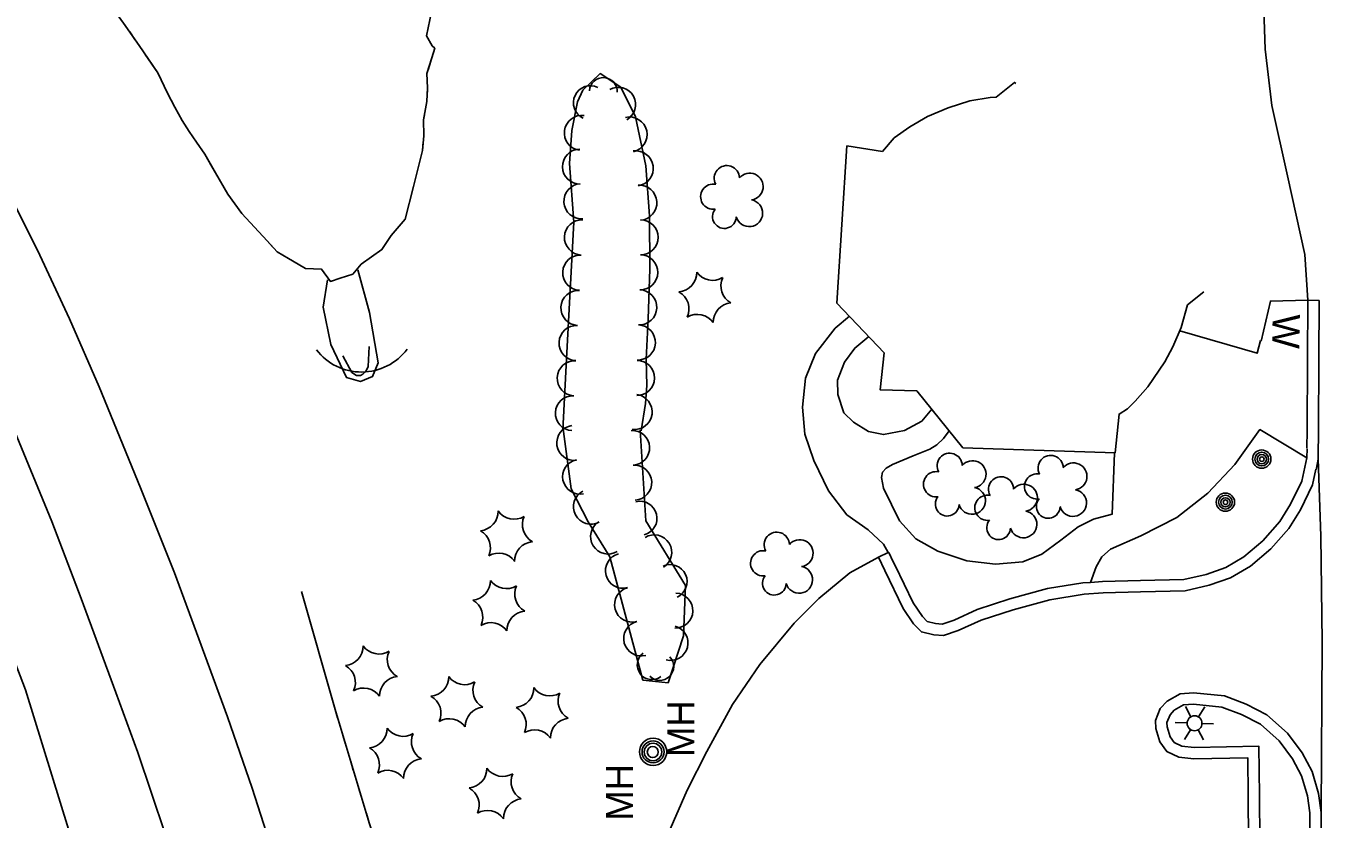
# Model space of a CAD drawing. Extents: x 588843 to 2552415, y 180129 to 269402.
# Drawn here: x 592647 to 592932.7, y 185644.5 to 185819.4 of the extents above; entities that cross this region are included whole.
import ezdxf

# ---------------------------------------------------------------- set-up
doc = ezdxf.new("R2010")
doc.units = 0
for name, color, linetype in [('E_DWY', 7, 'Continuous'), ('E_RDWY', 7, 'Continuous'), ('E_RDWY_C_and_G', 7, 'Continuous'), ('E_WAL', 7, 'Continuous'), ('E_WAL_Text', 7, 'Continuous'), ('Level 11', 7, 'Continuous'), ('Level 12', 7, 'Continuous'), ('Level 14', 7, 'Continuous'), ('Level 15', 7, 'Continuous'), ('Level 16', 7, 'Continuous'), ('Level 17', 7, 'Continuous'), ('Level 18', 7, 'Continuous'), ('Level 19', 7, 'Continuous')]:
    doc.layers.add(name, color=color, linetype=linetype)

# ---------------------------------------------------------------- blocks, each defined once
blk = doc.blocks.new('W_31')
at = {"layer": 'E_WAL_Text'}
blk.add_text('W', height=12, dxfattribs=at).set_placement((-4.46, -6))

msp = doc.modelspace()

# ---------------------------------------------------------------- linework, layer by layer
at = {"layer": 'E_DWY'}
msp.add_lwpolyline([(592931.81, 185723.9), (592931.48, 185721.92), (592931.39, 185721.58)], dxfattribs=at)
at = {"layer": 'E_RDWY'}
msp.add_lwpolyline([(592932.08, 185758.89), (592929.58, 185758.91), (592928.88, 185768.98), (592925.08, 185786.31), (592921.61, 185801.84), (592920.14, 185814.29), (592919.88, 185823.03), (592920.39, 185841.19)], dxfattribs=at)
at = {"layer": 'E_RDWY_C_and_G'}
for points in [[(592929.58, 185758.91), (592929.49, 185745.86), (592929.4, 185730.27), (592929.36, 185726.32)], [(592932.08, 185758.89), (592931.99, 185745.84), (592931.9, 185730.25), (592931.84, 185724.29)]]:
    msp.add_lwpolyline(points, dxfattribs=at)
at = {"layer": 'E_WAL'}
msp.add_lwpolyline([(592929.58, 185758.91), (592921.31, 185758.71), (592919.28, 185749.86)], dxfattribs=at)
at = {"layer": 'Level 11'}
for points in [[(592549.78, 185990.1), (592549.75, 185989.72), (592549.87, 185979.52), (592550.83, 185969.5), (592552.34, 185959.72), (592555.02, 185949.78), (592558.94, 185938.66), (592563.59, 185927.98), (592568.43, 185917.74), (592577.5, 185900.27), (592588.33, 185881.08), (592599.11, 185862.03), (592610.15, 185842.39), (592621.19, 185822.83), (592629.46, 185808.19), (592635.87, 185796.45), (592642.78, 185783.39), (592649.48, 185769.93)], [(592649.48, 185769.93), (592656.56, 185754.83), (592663.11, 185739.79), (592666.27, 185732.08), (592672.36, 185717.2), (592679.69, 185698.82), (592685.1, 185684.29), (592691.39, 185667.11), (592696.84, 185651.37), (592702.44, 185633.97), (592707.85, 185616.01), (592711.86, 185601.67), (592714.52, 185591.15)], [(592626.06, 185768.95), (592633.33, 185754.6), (592639.04, 185742.33), (592643.96, 185731.23), (592643.96, 185731.35), (592652.7, 185710.16), (592659.12, 185693.13), (592666.78, 185672.46), (592671.64, 185659.23), (592677.66, 185641.32), (592682.83, 185624.55)], [(592929.43, 185726.16), (592929.34, 185724.24)], [(592929.34, 185724.24), (592929.33, 185724.17)], [(592931.84, 185724.28), (592931.84, 185724.12)], [(592931.84, 185723.98), (592931.84, 185724.12)], [(592932.49, 185645.96), (592932.69, 185683.58), (592932.43, 185706.93), (592931.84, 185723.98)], [(592929.99, 185645.95), (592930.1, 185630.32), (592929.89, 185612.68), (592929.86, 185595.59), (592930.03, 185584.31), (592929.86, 185581.46)], [(592932.49, 185645.96), (592932.6, 185630.32), (592932.39, 185612.66), (592932.36, 185595.6), (592932.53, 185584.26), (592932.35, 185581.31)]]:
    msp.add_lwpolyline(points, dxfattribs=at)
at = {"layer": 'Level 12'}
for points in [[(592835.77, 185791.71), (592838.35, 185794.71), (592841.79, 185797.17), (592845.68, 185799.45), (592850.23, 185801.31), (592855.06, 185802.86), (592859.53, 185803.62), (592860.81, 185803.68), (592864.92, 185806.93), (592865.17, 185806.73)], [(592906.62, 185760.8), (592903.02, 185757.89), (592901.62, 185752.88), (592899.81, 185748.63), (592898.01, 185745.34), (592894.25, 185739.84), (592891.49, 185736.64), (592889.82, 185734.97), (592887.94, 185733.8), (592887.07, 185725.27), (592853.52, 185726.39), (592843.35, 185738.96), (592835.31, 185739.15), (592836.19, 185747.29), (592825.7, 185758.3), (592827.94, 185792.93), (592835.77, 185791.71)]]:
    msp.add_lwpolyline(points, dxfattribs=at)
at = {"layer": 'Level 14'}
for p, q in [((592903.78, 185667.09), (592902.59, 185669.39)), ((592905.48, 185667.08), (592906.85, 185669.31)), ((592902.95, 185665.73), (592900.34, 185665.8)), ((592903.7, 185664.24), (592902.34, 185662.05)), ((592905.34, 185664.19), (592906.58, 185662.01)), ((592906.22, 185665.64), (592908.74, 185665.57))]:
    msp.add_line(p, q, dxfattribs=at)
for centre, radius in [((592919.39, 185723.89), 2.02), ((592919.39, 185723.91), 1.52), ((592919.4, 185723.87), 1.01), ((592919.4, 185723.88), 0.502), ((592911.38, 185714.4), 2.02), ((592911.38, 185714.41), 1.52), ((592911.39, 185714.37), 1.01), ((592911.39, 185714.38), 0.502), ((592904.58, 185665.66), 1.64)]:
    msp.add_circle(centre, radius, dxfattribs=at)
at = {"layer": 'Level 15'}
msp.add_lwpolyline([(592716.83, 185746.67), (592718.83, 185743.02), (592719.83, 185742.35), (592720.73, 185742.32), (592721.25, 185742.58), (592721.88, 185743.21), (592722.41, 185744.29), (592722.61, 185748.72)], dxfattribs=at)
msp.add_arc((592720.94, 185755.58), 12.5, 217.2804, 323.52, dxfattribs=at)
at = {"layer": 'Level 16'}
for centre, radius in [((592785.21, 185659.36), 3), ((592785.21, 185659.36), 2.43), ((592785.2, 185659.33), 1.94), ((592785.15, 185659.32), 1.21)]:
    msp.add_circle(centre, radius, dxfattribs=at)
at = {"layer": 'Level 17'}
for points in [[(592720.13, 185765.63), (592722.7, 185756.24), (592724.6, 185745.15), (592723.38, 185742.11), (592720.72, 185741.01), (592717.64, 185741.85), (592714.2, 185749.13), (592712.52, 185757.4), (592713.42, 185763.42)], [(592828.5, 185755.37), (592825.35, 185752.73), (592821.04, 185747.2), (592818.82, 185741.73), (592818.17, 185735.36), (592818.7, 185729.42), (592820.65, 185723.58), (592823.89, 185716.91), (592827.89, 185711.64), (592832.6, 185708.27), (592835.98, 185705.17), (592837.04, 185703.27)], [(592919.09, 185750.02), (592918.37, 185747.23), (592901.31, 185752.15)], [(592846.65, 185734.89), (592844.44, 185732.29), (592840.67, 185730.18), (592836.03, 185729.29), (592832.71, 185729.98), (592829.36, 185732.02), (592827.29, 185734.09), (592825.93, 185738.15), (592825.86, 185741.3), (592827.39, 185745.28), (592829.68, 185748.36), (592832.75, 185750.9)], [(592886.9, 185725.28), (592886.42, 185711.78), (592882.3, 185710.64), (592878.94, 185708.96), (592875.11, 185706.05), (592870.94, 185702.93), (592866.72, 185701.23), (592860.67, 185700.71), (592854.41, 185701.49), (592848.01, 185703.57), (592843.13, 185706.28), (592839.57, 185710.27), (592836.01, 185717.47), (592835.59, 185719.85), (592835.79, 185721.04), (592836.61, 185721.91), (592838.01, 185722.7), (592842.55, 185724.61), (592846.24, 185726.11), (592847.78, 185727.07), (592849.22, 185728.43), (592850.52, 185730.1)], [(592929.33, 185724.17), (592919, 185730.39), (592913.45, 185722.71), (592907.53, 185716.35), (592900.7, 185711.02), (592892.72, 185706.95), (592886.08, 185704.02), (592884.12, 185702.37), (592882.86, 185700.14), (592881.64, 185696.72)], [(592929.33, 185724.17), (592928.21, 185719.02), (592925.73, 185713.93), (592923.38, 185710.12), (592919.63, 185705.91), (592915.46, 185702.32), (592911.44, 185700.03), (592907.12, 185698.48), (592902.21, 185697.38), (592892.63, 185697.12), (592884.32, 185696.91), (592881.64, 185696.72)], [(592931.83, 185723.91), (592931.82, 185723.86)], [(592931.35, 185721.68), (592930.59, 185718.2), (592927.92, 185712.73), (592925.39, 185708.62), (592921.39, 185704.12), (592916.9, 185700.27), (592912.49, 185697.75), (592907.82, 185696.08), (592902.52, 185694.88), (592892.7, 185694.62), (592884.44, 185694.42), (592880.25, 185694.11), (592872.7, 185692.9), (592864.58, 185690.66), (592857.54, 185688.42), (592852.49, 185686.08), (592849.26, 185684.97), (592847.07, 185685.19), (592844.38, 185685.79), (592842.62, 185687.57), (592840.37, 185690.96), (592836.31, 185699.33), (592834.92, 185702.26)], [(592632.26, 185711.18), (592646.89, 185673.04), (592660.35, 185629.45), (592669.4, 185585.85), (592679.43, 185538.57), (592686.09, 185493.67), (592690.29, 185451.79), (592691.76, 185405.78), (592691.87, 185353.19), (592691.53, 185306.74), (592691.13, 185249.27), (592691.18, 185196.22), (592690.64, 185132.51), (592691.01, 185060.47), (592691.33, 184985.54), (592691.73, 184963.57)], [(592837.04, 185703.27), (592834.92, 185702.26)], [(592838.16, 185701.27), (592837.18, 185703.34), (592837.09, 185703.29), (592837.04, 185703.27)], [(592788.47, 185641.15), (592792.73, 185650.93), (592797.03, 185659.42), (592802.74, 185669.76), (592808.73, 185678.59), (592816.29, 185687.69), (592821.73, 185693.19), (592828.59, 185698.82), (592834.92, 185702.26)], [(592881.64, 185696.72), (592879.96, 185696.6), (592872.17, 185695.34), (592863.87, 185693.06), (592856.63, 185690.76), (592851.56, 185688.4), (592848.97, 185687.51), (592847.47, 185687.67), (592845.64, 185688.07), (592844.57, 185689.16), (592842.54, 185692.2), (592838.57, 185700.42), (592838.16, 185701.27)], [(592932.49, 185645.96), (592931.92, 185650.17), (592930.5, 185655.04), (592928.27, 185659.17), (592925.06, 185663.51), (592920.52, 185667.53), (592915.93, 185669.9), (592911.2, 185671.69), (592904.38, 185672.35), (592901.42, 185672.17), (592898.55, 185670.54), (592897.02, 185668.91), (592895.96, 185666.27), (592896.02, 185664.48), (592896.94, 185661.56), (592898.45, 185659.4), (592901.15, 185658.16), (592904.43, 185657.85), (592916.29, 185658.06), (592916.38, 185649.68), (592916.53, 185629.76)], [(592929.99, 185645.95), (592929.47, 185649.64), (592928.18, 185654.09), (592926.16, 185657.82), (592923.21, 185661.81), (592919.09, 185665.45), (592914.91, 185667.62), (592910.62, 185669.24), (592904.33, 185669.84), (592902.15, 185669.71), (592900.11, 185668.55), (592899.17, 185667.54), (592898.48, 185665.82), (592898.51, 185664.9), (592899.21, 185662.68), (592900.11, 185661.39), (592901.81, 185660.61), (592904.52, 185660.35), (592918.76, 185660.61), (592918.88, 185649.7), (592919.03, 185629.77)], [(592932.49, 185645.96), (592932.49, 185645.96)]]:
    msp.add_lwpolyline(points, dxfattribs=at)
at = {"layer": 'Level 18'}
for points in [[(592782.62, 185730.09), (592783.53, 185736.17), (592783.82, 185740.11), (592783.71, 185745.89), (592784.11, 185754.72), (592784.49, 185765.86), (592784.46, 185777.5), (592783.62, 185788.52), (592781.31, 185799.36), (592778.08, 185805.92), (592773.58, 185808.88), (592769.74, 185805.25), (592768.57, 185802.63), (592767.28, 185796.34), (592766.81, 185789.05), (592767.73, 185776.1), (592766.14, 185746), (592765.32, 185730.27)], [(592765.3, 185731.1), (592767.18, 185717.34), (592770.88, 185710.07), (592775.69, 185702.36), (592782.96, 185675.18), (592788.52, 185674.6), (592791.94, 185684.93), (592792.35, 185696.02), (592783.58, 185710.26), (592782.4, 185730.3)]]:
    msp.add_lwpolyline(points, dxfattribs=at)
for centre, radius, start, end in [((592771.42, 185802.44), 3.77, 64.3667, 244.3513), ((592774.25, 185804.92), 3.07, 356.8278, 176.8125), ((592777.53, 185802.03), 3.83, 299.2539, 119.2386), ((592769.52, 185795.8), 3.87, 82.6451, 262.6298), ((592780.02, 185795.44), 3.88, 282.6679, 102.6525), ((592769.1, 185788.37), 3.87, 90.9098, 270.8944), ((592781.38, 185787.98), 3.88, 277.9893, 97.974), ((592801.47, 185785.82), 2.78, 1.3946, 209.1675), ((592806.51, 185783.96), 2.97, 278.4237, 139.6575), ((592769.44, 185780.74), 3.88, 94.0765, 274.0611), ((592782.17, 185780.41), 3.88, 273.9219, 93.9066), ((592798.47, 185781.75), 2.78, 78.0716, 279.0826), ((592806.4, 185778.11), 2.97, 196.0745, 79.0477), ((592800.93, 185777.35), 2.61, 140.7797, 358.7123), ((592769.55, 185772.76), 3.88, 87.5563, 267.5409), ((592782.44, 185772.79), 3.88, 270.1552, 90.1399), ((592769.18, 185764.98), 3.88, 86.9891, 266.9737), ((592782.37, 185765.07), 3.88, 268.8935, 88.8782), ((592790.53, 185765.03), 4.3, 275.2113, 0.9762), ((592798.34, 185767.59), 4.3, 215.2113, 300.9762), ((592804.46, 185762.1), 4.3, 155.2113, 240.9762), ((592768.77, 185757.22), 3.88, 86.9891, 266.9737), ((592782.16, 185757.34), 3.88, 267.9562, 87.9409), ((592788.83, 185756.99), 4.3, 335.2113, 60.9762), ((592802.77, 185754.05), 4.3, 95.2113, 180.9762), ((592794.95, 185751.5), 4.3, 35.2113, 120.9762), ((592768.36, 185749.47), 3.88, 86.9887, 266.9733), ((592781.85, 185749.6), 3.88, 267.4912, 87.4759), ((592767.95, 185741.71), 3.88, 86.9891, 266.9737), ((592781.65, 185741.77), 3.88, 269.5794, 89.5641), ((592767.52, 185734), 3.84, 86.9917, 266.9764), ((592781.13, 185734.29), 3.88, 262.4725, 82.4572), ((592767.84, 185727.45), 3.86, 97.7802, 277.7649), ((592780.63, 185726.37), 3.82, 273.3693, 93.354), ((592769.1, 185720.02), 3.83, 101.8755, 281.8602), ((592850.6, 185722.42), 2.78, 1.3946, 209.1675), ((592855.64, 185720.57), 2.97, 278.4237, 139.6575), ((592872.86, 185721.94), 2.78, 1.3946, 209.1675), ((592781.06, 185718.7), 3.86, 273.3763, 93.361), ((592847.6, 185718.35), 2.78, 78.0716, 279.0826), ((592869.86, 185717.86), 2.78, 78.0716, 279.0826), ((592877.9, 185720.08), 2.97, 278.4237, 139.6575), ((592855.53, 185714.71), 2.97, 196.0745, 79.0477), ((592861.92, 185717.23), 2.78, 1.3946, 209.1675), ((592866.96, 185715.38), 2.97, 278.4237, 139.6575), ((592771.52, 185713.39), 3.86, 117.8004, 297.7851), ((592850.06, 185713.95), 2.61, 140.7797, 358.7123), ((592858.92, 185713.16), 2.78, 78.0716, 279.0826), ((592872.32, 185713.46), 2.61, 140.7797, 358.7123), ((592877.79, 185714.23), 2.97, 196.0745, 79.0477), ((592746.77, 185712.39), 4.3, 275.2113, 0.9762), ((592754.58, 185714.94), 4.3, 215.2113, 300.9762), ((592782.33, 185710.84), 3.75, 284.3513, 104.336), ((592866.85, 185709.52), 2.97, 196.0745, 79.0477), ((592760.7, 185709.45), 4.3, 155.2113, 240.9762), ((592775.29, 185706.82), 3.86, 121.9227, 301.9073), ((592861.38, 185708.76), 2.61, 140.7797, 358.7123), ((592745.07, 185704.35), 4.3, 335.2113, 60.9762), ((592785.47, 185703.34), 3.86, 301.6365, 121.6212), ((592812.48, 185705.01), 2.78, 1.3946, 209.1675), ((592817.52, 185703.15), 2.97, 278.4237, 139.6575), ((592759, 185701.41), 4.3, 95.2113, 180.9762), ((592809.48, 185700.93), 2.78, 78.0716, 279.0826), ((592751.19, 185698.86), 4.3, 35.2113, 120.9762), ((592778.58, 185699.28), 3.86, 105.2823, 285.267), ((592788.96, 185696.89), 3.75, 294.1859, 114.1706), ((592811.94, 185696.53), 2.61, 140.7797, 358.7123), ((592817.41, 185697.3), 2.97, 196.0745, 79.0477), ((592745.07, 185697.08), 4.3, 275.2113, 0.9762), ((592752.89, 185699.64), 4.3, 215.2113, 300.9762), ((592759.01, 185694.15), 4.3, 155.2113, 240.9762), ((592780.6, 185691.81), 3.86, 104.9935, 284.9782), ((592743.38, 185689.04), 4.3, 335.2113, 60.9762), ((592790.12, 185690.49), 3.86, 267.9088, 87.8935), ((592757.31, 185686.1), 4.3, 95.2113, 180.9762), ((592749.49, 185683.55), 4.3, 35.2113, 120.9762), ((592782.6, 185684.35), 3.86, 104.9935, 284.9782), ((592789.07, 185683.36), 3.84, 255.057, 75.0417), ((592716.99, 185682.65), 4.3, 275.2113, 0.9762), ((592724.8, 185685.21), 4.3, 215.2113, 300.9762), ((592730.92, 185679.71), 4.3, 155.2113, 240.9762), ((592784.98, 185678.53), 3.26, 127.231, 307.2157), ((592715.29, 185674.61), 4.3, 335.2113, 60.9762), ((592786.7, 185678.18), 3.06, 223.6389, 43.6235), ((592729.23, 185671.67), 4.3, 95.2113, 180.9762), ((592735.86, 185675.89), 4.3, 275.2113, 0.9762), ((592743.67, 185678.45), 4.3, 215.2113, 300.9762), ((592749.79, 185672.96), 4.3, 155.2113, 240.9762), ((592721.41, 185669.12), 4.3, 35.2113, 120.9762), ((592754.64, 185673.45), 4.3, 275.2113, 0.9762), ((592762.45, 185676), 4.3, 215.2113, 300.9762), ((592768.57, 185670.51), 4.3, 155.2113, 240.9762), ((592734.16, 185667.85), 4.3, 335.2113, 60.9762), ((592748.09, 185664.91), 4.3, 95.2113, 180.9762), ((592752.94, 185665.41), 4.3, 335.2113, 60.9762), ((592740.28, 185662.36), 4.3, 35.2113, 120.9762), ((592766.88, 185662.47), 4.3, 95.2113, 180.9762), ((592722.29, 185664.52), 4.3, 275.2113, 0.9762), ((592730.11, 185667.07), 4.3, 215.2113, 300.9762), ((592736.23, 185661.58), 4.3, 155.2113, 240.9762), ((592759.06, 185659.91), 4.3, 35.2113, 120.9762), ((592720.6, 185656.48), 4.3, 335.2113, 60.9762), ((592734.53, 185653.54), 4.3, 95.2113, 180.9762), ((592726.72, 185650.99), 4.3, 35.2113, 120.9762), ((592744.28, 185655.68), 4.3, 275.2113, 0.9762), ((592752.09, 185658.23), 4.3, 215.2113, 300.9762), ((592758.21, 185652.74), 4.3, 155.2113, 240.9762), ((592742.58, 185647.63), 4.3, 335.2113, 60.9762), ((592756.52, 185644.69), 4.3, 95.2113, 180.9762), ((592748.7, 185642.14), 4.3, 35.2113, 120.9762)]:
    msp.add_arc(centre, radius, start, end, dxfattribs=at)
at = {"layer": 'Level 19'}
for points in [[(592659.33, 185832.71), (592661.06, 185829.67), (592666.52, 185822.69), (592668.49, 185820.01), (592671.9, 185815.04), (592676.01, 185809.07), (592678.2, 185804.57), (592679.75, 185801.44), (592681.39, 185798.51), (592682.94, 185796.14), (592684.58, 185793.76), (592686.4, 185791.08), (592688.75, 185787.02), (592691.5, 185782.3), (592694.53, 185778.04), (592700.17, 185772.04)], [(592736.36, 185823.83), (592736.34, 185822.49), (592735.28, 185817.22), (592736.48, 185814.97), (592737.08, 185814.47), (592736.47, 185812.36), (592735.36, 185808.91), (592735.49, 185805.75), (592735.36, 185802.72), (592734.59, 185798.7), (592734.68, 185795.13), (592734.38, 185791.92), (592732.41, 185783.97), (592730.53, 185776.8), (592727.5, 185773.18)], [(592669.83, 185818.05), (592670.96, 185816.4)], [(592673.23, 185813.1), (592676.01, 185809.07), (592678.2, 185804.57), (592679.75, 185801.44), (592681.39, 185798.51), (592682.94, 185796.14), (592684.58, 185793.76), (592686.4, 185791.08), (592688.04, 185788.24)], [(592736.24, 185811.63), (592735.63, 185809.73)], [(592735.49, 185805.77), (592735.49, 185805.75), (592735.41, 185803.77)], [(592734.81, 185799.82), (592734.59, 185798.7), (592734.61, 185797.85)], [(592734.56, 185793.85), (592734.38, 185791.92), (592732.41, 185783.97), (592730.53, 185776.8), (592727.5, 185773.18)], [(592688.04, 185788.24), (592688.75, 185787.02), (592691.5, 185782.3), (592694.53, 185778.04), (592700.17, 185772.04)], [(592727.5, 185773.18), (592725.45, 185770.08), (592720.83, 185766.85), (592719.02, 185764.67), (592716.23, 185763.8), (592714.08, 185763.05), (592712.14, 185765.73), (592708.57, 185765.93), (592702.33, 185769.6), (592700.17, 185772.04)], [(592701.34, 185770.71), (592700.17, 185772.04)], [(592727.5, 185773.18), (592725.45, 185770.08), (592720.83, 185766.85), (592719.02, 185764.67), (592716.23, 185763.8), (592714.08, 185763.05), (592712.14, 185765.73), (592708.57, 185765.93), (592704.49, 185768.32)], [(592707.7, 185694.71), (592715.12, 185668.66), (592715.67, 185666.83)], [(592707.7, 185694.71), (592715.12, 185668.66), (592722.62, 185643.73), (592730.04, 185621.89), (592734.79, 185604.91), (592737.97, 185580.44), (592740.95, 185563.3)], [(592716.82, 185663), (592717.4, 185661.08)], [(592718.55, 185657.25), (592719.13, 185655.33)], [(592720.28, 185651.5), (592720.85, 185649.59)], [(592722.01, 185645.76), (592722.62, 185643.73), (592730.04, 185621.89), (592731.07, 185618.22)]]:
    msp.add_lwpolyline(points, dxfattribs=at)

# ---------------------------------------------------------------- block references
at = {"layer": 'E_WAL_Text', "xscale": 0.5000000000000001, "yscale": 0.5000000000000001, "rotation": -91.07016509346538}
msp.add_blockref('W_31', (592924.76, 185753.59), dxfattribs=at)

# ---------------------------------------------------------------- texts
at = {"layer": 'Level 16'}
for p in [(592794.34, 185658.22), (592780.8, 185644.18)]:
    msp.add_text('MH', height=6, rotation=90, dxfattribs=at).set_placement(p)

doc.saveas('drawing.dxf')
